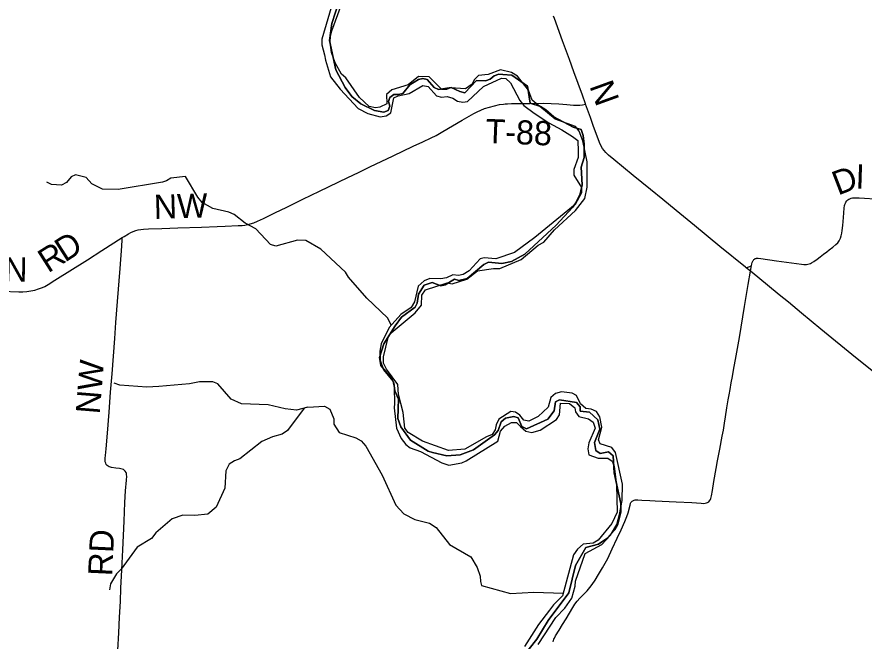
# Model space of a CAD drawing. Extents: x -51392 to 1635000, y 156707 to 696232.
# Drawn here: x 118169 to 128704, y 510595 to 518358 of the extents above; entities that cross this region are included whole.
import ezdxf

# ---------------------------------------------------------------- set-up
doc = ezdxf.new("R2010")
doc.units = 0
for name, color, linetype in [('GM_X_County_Road', 7, 'Continuous'), ('GM_X_County_Road_Text', 7, 'Continuous'), ('GM_X_Major_River', 7, 'Continuous'), ('GM_X_Minor_River', 7, 'Continuous'), ('GM_X_Township', 7, 'Continuous'), ('GM_X_Township_Road', 7, 'Continuous'), ('GM_X_Township_Road_Text', 7, 'Continuous')]:
    doc.layers.add(name, color=color, linetype=linetype)

msp = doc.modelspace()

# ---------------------------------------------------------------- linework, layer by layer
at = {"layer": 'GM_X_County_Road'}
for points in [[(125241, 517271), (125240, 517275), (125201, 517383), (125094, 517676), (125039, 517830), (124953, 518061), (124853, 518339), (124843, 518366)], [(127236, 515237), (127228, 515244), (126911, 515504), (126594, 515765), (126366, 515952), (126201, 516086), (126047, 516210), (125832, 516387), (125590, 516583), (125527, 516637), (125492, 516671), (125470, 516696), (125451, 516723), (125435, 516752), (125414, 516798), (125385, 516874), (125340, 516997), (125301, 517105), (125241, 517271)], [(124837, 510586), (124841, 510602), (124846, 510617), (124853, 510632), (124868, 510661), (124912, 510731), (124955, 510801), (124998, 510870), (125040, 510941), (125081, 511011), (125108, 511053), (125138, 511091), (125171, 511128), (125228, 511187), (125262, 511222), (125293, 511260), (125322, 511300), (125358, 511354), (125402, 511424), (125453, 511508), (125485, 511565), (125516, 511623), (125572, 511741), (125635, 511875), (125683, 511979), (125730, 512084), (125754, 512145), (125769, 512192), (125793, 512287), (125795, 512295), (125798, 512303), (125801, 512310), (125805, 512317), (125809, 512323), (125813, 512329), (125821, 512336), (125827, 512340), (125835, 512344), (125843, 512347), (125859, 512350), (125892, 512351), (125941, 512348), (126040, 512344), (126105, 512340), (126367, 512327), (126564, 512318), (126678, 512309), (126711, 512308), (126728, 512310), (126744, 512314), (126758, 512320), (126772, 512329), (126783, 512340), (126792, 512354), (126798, 512369), (126803, 512385), (126807, 512401), (126817, 512466), (126836, 512579), (126863, 512741), (126881, 512838), (126911, 512982), (126940, 513143), (126954, 513220), (126969, 513307), (126982, 513385), (126999, 513498), (127015, 513595), (127026, 513659), (127038, 513724), (127053, 513808), (127067, 513885), (127080, 513966), (127113, 514143), (127154, 514369), (127217, 514758), (127264, 515032), (127290, 515194)], [(127290, 515194), (127236, 515237)], [(129723, 513200), (129715, 513208), (129627, 513282), (129360, 513499), (129183, 513645), (129017, 513779), (128840, 513926), (128599, 514123), (128168, 514476), (127927, 514674), (127762, 514809), (127647, 514902), (127381, 515121), (127290, 515194)]]:
    msp.add_lwpolyline(points, dxfattribs=at)
at = {"layer": 'GM_X_Major_River'}
for points in [[(122112, 518591), (121962, 518080), (121959, 518012), (121993, 517888), (122007, 517820), (122070, 517611), (122189, 517459), (122414, 517217), (122534, 517157), (122686, 517116), (122760, 517126), (122818, 517166), (122857, 517350), (122911, 517376), (123045, 517404), (123216, 517505), (123282, 517491), (123385, 517377), (123447, 517360), (123520, 517370), (123589, 517348), (123649, 517312), (123713, 517298), (123771, 517305), (123972, 517493), (124197, 517595), (124249, 517590), (124309, 517538), (124424, 517319), (124474, 517257), (124603, 517161), (124782, 517041), (124945, 516952), (125080, 516869), (125146, 516820), (125150, 516684), (125147, 516608), (125093, 516460), (125094, 516388), (125190, 516235), (125190, 516169), (125113, 516027), (124609, 515614), (124358, 515428), (124124, 515349), (123980, 515360), (123930, 515348), (123793, 515202), (123719, 515156), (123659, 515140), (123591, 515152), (123511, 515115), (123439, 515101), (123302, 515105), (123232, 515075), (123158, 515009), (123113, 514815), (123073, 514743), (122943, 514658), (122798, 514496), (122699, 514294), (122683, 514202), (122688, 514089), (122728, 513969), (122843, 513826), (122861, 513748), (122866, 513550), (122862, 513496), (122891, 513243), (122948, 513113), (123006, 513039), (123058, 513000), (123186, 512952), (123451, 512811), (123541, 512785), (123702, 512814), (123756, 512838), (124151, 513083), (124181, 513207), (124238, 513267), (124318, 513315), (124382, 513315), (124432, 513263), (124498, 513206), (124574, 513188), (124674, 513220), (124880, 513351), (124917, 513411), (124929, 513554), (125039, 513549), (125109, 513497), (125117, 513445), (125157, 513389), (125277, 513358), (125336, 513318)], [(124181, 517701), (124031, 517643), (123907, 517630), (123854, 517576), (123832, 517520), (123746, 517462), (123560, 517478), (123510, 517456), (123454, 517455), (123296, 517611), (123164, 517618), (123036, 517512), (122833, 517451), (122765, 517393), (122767, 517276), (122683, 517235), (122627, 517227), (122551, 517243), (122431, 517354), (122260, 517599), (122206, 517647), (122128, 517785), (122083, 517914), (122063, 518040), (122070, 518122), (122084, 518184), (122207, 518512)], [(124651, 510553), (124869, 510889), (124981, 511005), (125070, 511129), (125110, 511277), (125117, 511341), (125234, 511683), (125444, 511797), (125549, 511911), (125628, 512047), (125664, 512169), (125697, 512345), (125698, 512545), (125613, 512942), (125567, 513003), (125421, 513047), (125400, 513097), (125442, 513257), (125417, 513386), (125375, 513450), (125311, 513480), (125245, 513488), (125179, 513545), (125128, 513649), (125072, 513679), (124940, 513694), (124868, 513676), (124807, 513624), (124775, 513506), (124652, 513390), (124536, 513330), (124472, 513341), (124424, 513403), (124368, 513441), (124312, 513449), (124160, 513354), (124128, 513286), (124117, 513222), (124081, 513164), (124007, 513136), (123738, 512982), (123536, 512965), (123212, 513082), (123035, 513191), (122991, 513243), (122972, 513439), (122916, 513661), (122907, 513786), (122766, 513975), (122728, 514053), (122728, 514129), (122785, 514370), (122824, 514430), (123123, 514677), (123199, 514771), (123206, 514899), (123250, 514963), (123520, 515050), (123580, 515040), (123765, 515096), (123895, 515202), (124095, 515229), (124175, 515231), (124438, 515340), (124653, 515518), (124723, 515556), (124856, 515709), (125115, 515951), (125231, 516099), (125260, 516239), (125261, 516556), (125208, 516818), (125161, 516936), (125115, 516995), (124861, 517088), (124576, 517323), (124530, 517449), (124393, 517620), (124321, 517668), (124181, 517701)], [(125336, 513318), (125358, 513244), (125279, 513062), (125267, 512988), (125283, 512911), (125397, 512871), (125519, 512869), (125571, 512832), (125598, 512766), (125625, 512538), (125634, 512199), (125566, 512059), (125397, 511849), (125336, 511815), (125210, 511802), (125140, 511740), (125092, 511668), (124954, 511157), (124841, 511046), (124791, 510978), (124654, 510800), (124483, 510526)]]:
    msp.add_lwpolyline(points, dxfattribs=at)
at = {"layer": 'GM_X_Minor_River'}
for points in [[(121762, 515579), (121657, 515580), (121390, 515507), (121322, 515528), (121138, 515722), (121006, 515793), (120871, 515900), (120805, 515931), (120604, 515974), (120474, 516049), (120417, 516118), (120264, 516374), (120085, 516353), (120029, 516321), (119978, 516301), (119428, 516211), (119235, 516215), (119101, 516282), (119031, 516360), (118949, 516383), (118899, 516392), (118845, 516368), (118784, 516298), (118722, 516265), (118601, 516273), (118541, 516304)], [(122823, 514527), (122776, 514616), (122519, 514859), (122292, 515120), (122254, 515183), (121949, 515470), (121762, 515579)], [(121788, 513506), (121645, 513469), (121505, 513484), (121294, 513534), (120961, 513544), (120835, 513605), (120668, 513795), (120604, 513819), (120439, 513821), (120317, 513794), (119933, 513762), (119784, 513753), (119449, 513778), (119377, 513802)], [(121743, 513494), (121535, 513215), (121466, 513168), (121346, 513137), (121213, 513077), (120943, 512861), (120876, 512835), (120808, 512794), (120767, 512714), (120753, 512497), (120647, 512260), (120544, 512172), (120380, 512159), (120231, 512161), (120101, 512115), (119897, 511941), (119842, 511873), (119663, 511764), (119466, 511491), (119407, 511433), (119334, 511309), (119320, 511231)], [(121788, 513506), (121992, 513515), (122059, 513480), (122109, 513360), (122109, 513292), (122176, 513189), (122384, 513125), (122448, 513084), (122508, 513020), (122709, 512659), (122883, 512284), (122979, 512177), (123117, 512109), (123298, 512062), (123384, 512008), (123550, 511795), (123813, 511644), (123893, 511511), (123930, 511401), (123934, 511337), (123946, 511287)], [(123946, 511287), (124307, 511188), (124596, 511205), (124961, 511190)]]:
    msp.add_lwpolyline(points, dxfattribs=at)
at = {"layer": 'GM_X_Township'}
for points in [[(122178, 518559), (122084, 518275), (122058, 518065), (122136, 517698), (122251, 517479), (122334, 517370), (122446, 517275), (122614, 517192), (122730, 517173), (122784, 517195), (122808, 517249), (122791, 517305), (122805, 517357), (122857, 517391), (122913, 517392), (122968, 517406), (123054, 517514), (123163, 517579), (123217, 517593), (123271, 517581), (123359, 517480), (123411, 517455), (123571, 517482), (123677, 517430), (123737, 517413), (123884, 517567), (123996, 517564), (124055, 517582), (124105, 517625), (124163, 517647), (124213, 517643), (124322, 517632), (124520, 517495), (124550, 517285), (124680, 517243), (124746, 517204), (124844, 517116), (124963, 517054), (125088, 516988), (125187, 516956), (125210, 516883), (125224, 516777), (125221, 516608), (125187, 516490), (125200, 516268), (125173, 516156), (125118, 516044), (125078, 515988), (124876, 515769), (124485, 515406), (124320, 515315), (124200, 515290), (124034, 515309), (123977, 515279), (123768, 515106), (123666, 515079), (123610, 515097), (123493, 515026), (123439, 515012), (123333, 515053), (123233, 515023), (123164, 514910), (123147, 514799), (123121, 514748), (122953, 514624), (122871, 514517), (122731, 514293), (122678, 514123), (122693, 514021), (122832, 513857), (122856, 513807), (122867, 513707), (122915, 513604), (122905, 513362), (122945, 513259), (123064, 513096), (123285, 512957), (123339, 512940), (123515, 512901), (123683, 512910), (123848, 512975), (124110, 513160), (124152, 513214), (124189, 513322), (124245, 513368), (124348, 513387), (124402, 513373), (124449, 513262), (124507, 513236), (124770, 513356), (124849, 513460), (124866, 513570), (124916, 513594), (125126, 513562), (125172, 513508), (125175, 513456), (125288, 513441), (125393, 513346), (125416, 513230), (125353, 513066), (125367, 512964), (125420, 512927), (125527, 512949), (125583, 512900), (125597, 512686), (125677, 512306), (125678, 512198), (125637, 512038), (125605, 511980), (125506, 511870), (125403, 511799), (125245, 511760), (125117, 511534), (125032, 511194), (124776, 510851), (124634, 510621), (124426, 510356)], [(124426, 510356), (124634, 510621), (124776, 510851), (125032, 511194), (125117, 511534), (125245, 511760), (125403, 511799), (125506, 511870), (125605, 511980), (125637, 512038), (125678, 512198), (125677, 512306), (125597, 512686), (125583, 512900), (125527, 512949), (125420, 512927), (125367, 512964), (125353, 513066), (125416, 513230), (125393, 513346), (125288, 513441), (125175, 513456), (125172, 513508), (125126, 513562), (124916, 513594), (124866, 513570), (124849, 513460), (124770, 513356), (124507, 513236), (124449, 513262), (124402, 513373), (124348, 513387), (124245, 513368), (124189, 513322), (124152, 513214), (124110, 513160), (123848, 512975), (123683, 512910), (123515, 512901), (123339, 512940), (123285, 512957), (123064, 513096), (122945, 513259), (122905, 513362), (122915, 513604), (122867, 513707), (122856, 513807), (122832, 513857), (122693, 514021), (122678, 514123), (122731, 514293), (122871, 514517), (122953, 514624), (123121, 514748), (123147, 514799), (123164, 514910), (123233, 515023), (123333, 515053), (123439, 515012), (123493, 515026), (123610, 515097), (123666, 515079), (123768, 515106), (123977, 515279), (124034, 515309), (124200, 515290), (124320, 515315), (124485, 515406), (124876, 515769), (125078, 515988), (125118, 516044), (125173, 516156), (125200, 516268), (125187, 516490), (125221, 516608), (125224, 516777), (125210, 516883), (125187, 516956), (125088, 516988), (124963, 517054), (124844, 517116), (124746, 517204), (124680, 517243), (124550, 517285), (124520, 517495), (124322, 517632), (124213, 517643), (124163, 517647), (124105, 517625), (124055, 517582), (123996, 517564), (123884, 517567), (123737, 517413), (123677, 517430), (123571, 517482), (123411, 517455), (123359, 517480), (123271, 517581), (123217, 517593), (123163, 517579), (123054, 517514), (122968, 517406), (122913, 517392), (122857, 517391), (122805, 517357), (122791, 517305), (122808, 517249), (122784, 517195), (122730, 517173), (122614, 517192), (122446, 517275), (122334, 517370), (122251, 517479), (122136, 517698), (122058, 518065), (122084, 518275), (122178, 518559)]]:
    msp.add_lwpolyline(points, dxfattribs=at)
at = {"layer": 'GM_X_Township_Road'}
for points in [[(119477, 515613), (119501, 515628), (119557, 515662), (119586, 515677), (119616, 515690), (119646, 515700), (119678, 515709), (119709, 515715), (119742, 515719), (119807, 515723), (119971, 515728), (120168, 515735), (120463, 515745), (120660, 515752), (120758, 515757), (120922, 515762), (120972, 515765), (121005, 515768), (121037, 515775), (121069, 515783), (121116, 515799), (121162, 515817), (121237, 515851), (121384, 515924), (121517, 515989), (121723, 516091), (121930, 516191), (122285, 516362), (122418, 516425), (122566, 516496), (122699, 516561), (122846, 516632), (123098, 516752), (123218, 516806), (123322, 516854), (123381, 516884), (123467, 516932), (123707, 517075), (123849, 517157), (123893, 517179), (123937, 517199), (123983, 517217), (124045, 517237), (124108, 517253), (124172, 517267), (124221, 517274), (124240, 517276)], [(124240, 517276), (124270, 517279), (124318, 517281), (124466, 517282), (124519, 517282), (124551, 517283)], [(124551, 517283), (124712, 517284), (124811, 517282), (124909, 517277), (125007, 517268), (125089, 517261), (125138, 517260), (125171, 517262), (125204, 517266), (125241, 517271)], [(127303, 515263), (127309, 515288), (127314, 515304), (127320, 515319), (127325, 515327), (127329, 515333), (127335, 515340), (127340, 515344), (127345, 515349), (127349, 515352), (127354, 515354), (127360, 515355), (127366, 515356), (127373, 515357), (127388, 515357), (127420, 515355), (127615, 515326), (127924, 515282), (127956, 515279), (127989, 515280), (128005, 515283), (128021, 515287), (128036, 515293), (128051, 515300), (128079, 515317), (128119, 515347), (128159, 515376), (128201, 515408), (128239, 515437), (128271, 515461), (128315, 515494), (128354, 515526), (128376, 515549), (128386, 515562), (128395, 515575), (128410, 515605), (128421, 515636), (128428, 515668), (128433, 515700), (128441, 515765), (128448, 515864), (128457, 515978), (128461, 516011), (128465, 516027), (128471, 516042), (128479, 516056), (128488, 516069), (128500, 516081), (128513, 516090), (128528, 516097), (128544, 516102), (128560, 516106), (128576, 516108), (128592, 516109), (128642, 516108), (128904, 516093)], [(117981, 514947), (118194, 514940), (118244, 514940), (118293, 514944), (118342, 514951), (118391, 514961), (118438, 514976), (118485, 514993), (118515, 515007), (118558, 515031), (118642, 515083), (119045, 515336), (119225, 515451), (119477, 515613)], [(119424, 510483), (119436, 510696), (119445, 510893), (119456, 511089), (119463, 511253), (119474, 511482), (119484, 511728), (119502, 512088), (119512, 512318), (119520, 512465), (119530, 512596), (119534, 512646), (119533, 512662), (119531, 512678), (119526, 512693), (119517, 512707), (119507, 512718), (119493, 512728), (119478, 512734), (119462, 512738), (119446, 512742), (119397, 512747), (119347, 512753), (119332, 512757), (119316, 512763), (119302, 512770), (119290, 512780), (119280, 512793), (119273, 512807), (119268, 512823), (119267, 512839), (119267, 512856), (119268, 512872), (119272, 512905), (119279, 512987), (119295, 513183), (119315, 513444), (119334, 513690), (119353, 513919), (119386, 514360), (119401, 514556), (119421, 514818), (119452, 515227), (119472, 515505), (119476, 515587), (119477, 515613)], [(127236, 515237), (127238, 515238), (127258, 515246), (127282, 515255), (127301, 515263), (127303, 515263)], [(127290, 515194), (127299, 515243), (127301, 515256), (127303, 515263)]]:
    msp.add_lwpolyline(points, dxfattribs=at)

# ---------------------------------------------------------------- texts
at = {"layer": 'GM_X_County_Road_Text'}
msp.add_text('N', height=300, rotation=289.8755, dxfattribs=at).set_placement((125285, 517499))
at = {"layer": 'GM_X_Township_Road_Text'}
for s, rotation, p in [('T-88', 357.7039, (123992, 516791)), ('I', 358.126, (128595, 516225)), ('D', 21.0601, (128380, 516135)), ('NW', 1.767, (119876, 515845)), ('D', 32.703, (118766, 515300)), ('R', 32.3946, (118556, 515167)), ('N', 359.1104, (118009, 515070)), ('NW', 85.2995, (119198, 513411)), ('RD', 87.3588, (119353, 511399))]:
    msp.add_text(s, height=300, rotation=rotation, dxfattribs=at).set_placement(p)

doc.saveas('drawing.dxf')
